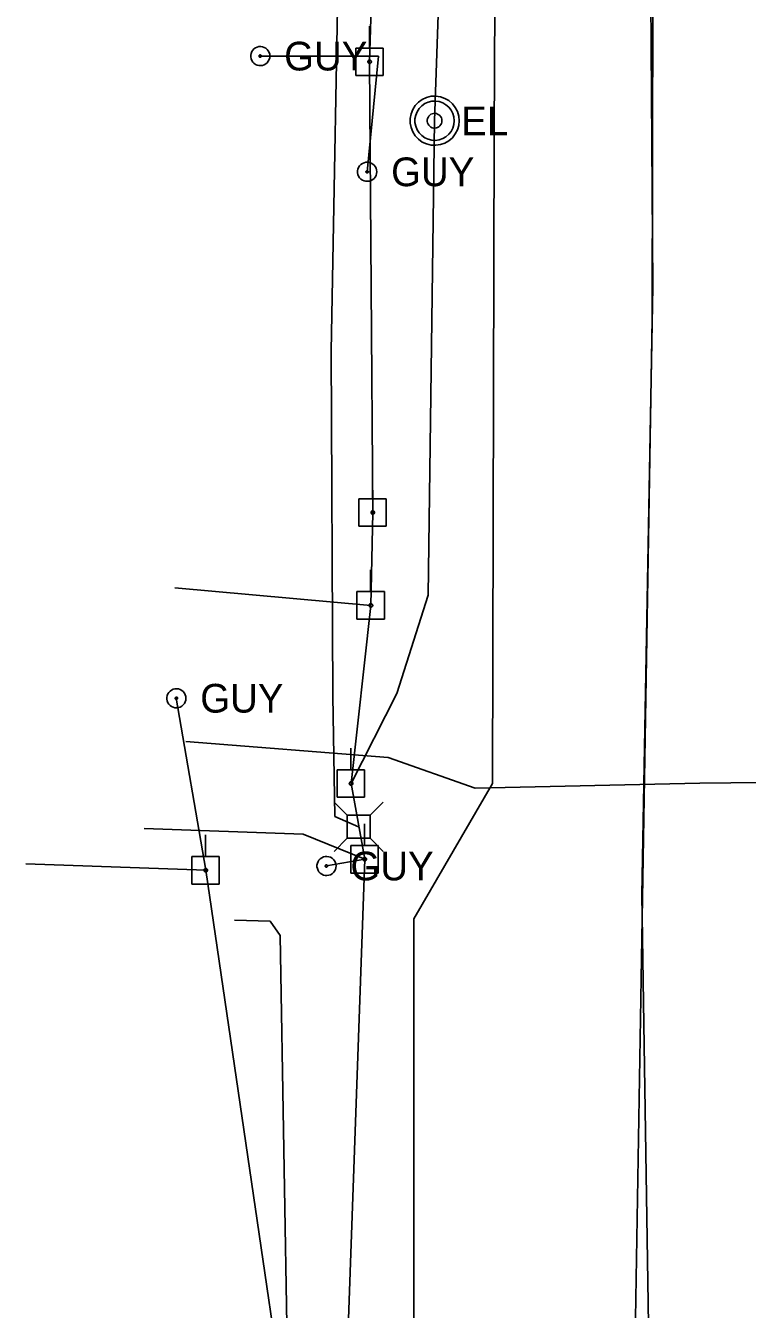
# Model space of a CAD drawing. Extents: x 600849 to 606371, y 330010 to 403088.
# Drawn here: x 601974.2 to 602071, y 363170.1 to 363342.3 of the extents above; entities that cross this region are included whole.
import ezdxf

# ---------------------------------------------------------------- set-up
doc = ezdxf.new("R2010")
doc.units = 0
for name, color, linetype in [('E_UTL_AG_Bold', 7, 'Continuous'), ('E_UTL_E', 7, 'Continuous'), ('E_UTL_E_UG', 7, 'Continuous'), ('E_UTL_EGuyWire', 7, 'Continuous'), ('E_UTL_EPowerPole', 7, 'Continuous'), ('E_UTL_FO_UG', 7, 'Continuous'), ('E_UTL_G_UG', 7, 'Continuous'), ('E_UTL_Overhead', 7, 'Continuous'), ('E_UTL_T_UG', 7, 'Continuous'), ('E_UTL_W_UG', 7, 'Continuous')]:
    doc.layers.add(name, color=color, linetype=linetype)

msp = doc.modelspace()

# ---------------------------------------------------------------- linework, layer by layer
at = {"layer": 'E_UTL_AG_Bold'}
for points in [[(602017.34, 363236.37), (602015.59, 363238.12)], [(602020.43, 363236.37), (602022.19, 363238.12)], [(602020.43, 363236.37), (602017.34, 363236.37)], [(602017.34, 363236.37), (602017.34, 363233.28)], [(602020.43, 363233.28), (602020.43, 363236.37)], [(602017.34, 363233.28), (602015.59, 363231.52)], [(602017.34, 363233.28), (602020.43, 363233.28)], [(602020.43, 363233.28), (602022.19, 363231.52)]]:
    msp.add_lwpolyline(points, dxfattribs=at)
at = {"layer": 'E_UTL_E'}
for points in [[(602032.37, 363329.51), (602032.31, 363330.14), (602032.14, 363330.74), (602031.85, 363331.29), (602031.46, 363331.79), (602030.99, 363332.2), (602030.44, 363332.51), (602029.85, 363332.72), (602029.23, 363332.81), (602028.6, 363332.78), (602027.99, 363332.63), (602027.42, 363332.37), (602026.91, 363332), (602026.48, 363331.55), (602026.14, 363331.02), (602025.91, 363330.44), (602025.79, 363329.82), (602025.79, 363329.2), (602025.91, 363328.58), (602026.14, 363328), (602026.48, 363327.47), (602026.91, 363327.02), (602027.42, 363326.65), (602027.99, 363326.39), (602028.6, 363326.24), (602029.23, 363326.21), (602029.85, 363326.3), (602030.44, 363326.51), (602030.99, 363326.82), (602031.46, 363327.23), (602031.85, 363327.73), (602032.14, 363328.28), (602032.31, 363328.89), (602032.37, 363329.51)], [(602032.37, 363329.51), (602032.31, 363330.14), (602032.14, 363330.74), (602031.85, 363331.29), (602031.46, 363331.79), (602030.99, 363332.2), (602030.44, 363332.51), (602029.85, 363332.72), (602029.23, 363332.81), (602028.6, 363332.78), (602027.99, 363332.63), (602027.42, 363332.37), (602026.91, 363332), (602026.48, 363331.55), (602026.14, 363331.02), (602025.91, 363330.44), (602025.79, 363329.82), (602025.79, 363329.2), (602025.91, 363328.58), (602026.14, 363328), (602026.48, 363327.47), (602026.91, 363327.02), (602027.42, 363326.65), (602027.99, 363326.39), (602028.6, 363326.24), (602029.23, 363326.21), (602029.85, 363326.3), (602030.44, 363326.51), (602030.99, 363326.82), (602031.46, 363327.23), (602031.85, 363327.73), (602032.14, 363328.28), (602032.31, 363328.89), (602032.37, 363329.51)], [(602031.71, 363329.51), (602031.66, 363330.01), (602031.52, 363330.49), (602031.29, 363330.94), (602030.98, 363331.33), (602030.6, 363331.66), (602030.17, 363331.91), (602029.69, 363332.08), (602029.2, 363332.15), (602028.7, 363332.12), (602028.21, 363332.01), (602027.75, 363331.8), (602027.34, 363331.51), (602027, 363331.14), (602026.73, 363330.72), (602026.54, 363330.25), (602026.44, 363329.76), (602026.44, 363329.26), (602026.54, 363328.77), (602026.73, 363328.3), (602027, 363327.88), (602027.34, 363327.52), (602027.75, 363327.22), (602028.21, 363327.02), (602028.7, 363326.9), (602029.2, 363326.87), (602029.69, 363326.94), (602030.17, 363327.11), (602030.6, 363327.36), (602030.98, 363327.69), (602031.29, 363328.08), (602031.52, 363328.53), (602031.66, 363329.01), (602031.71, 363329.51)], [(602031.71, 363329.51), (602031.66, 363330.01), (602031.52, 363330.49), (602031.29, 363330.94), (602030.98, 363331.33), (602030.6, 363331.66), (602030.17, 363331.91), (602029.69, 363332.08), (602029.2, 363332.15), (602028.7, 363332.12), (602028.21, 363332.01), (602027.75, 363331.8), (602027.34, 363331.51), (602027, 363331.14), (602026.73, 363330.72), (602026.54, 363330.25), (602026.44, 363329.76), (602026.44, 363329.26), (602026.54, 363328.77), (602026.73, 363328.3), (602027, 363327.88), (602027.34, 363327.52), (602027.75, 363327.22), (602028.21, 363327.02), (602028.7, 363326.9), (602029.2, 363326.87), (602029.69, 363326.94), (602030.17, 363327.11), (602030.6, 363327.36), (602030.98, 363327.69), (602031.29, 363328.08), (602031.52, 363328.53), (602031.66, 363329.01), (602031.71, 363329.51)], [(602030.06, 363329.51), (602030.04, 363329.7), (602029.99, 363329.88), (602029.9, 363330.05), (602029.79, 363330.19), (602029.65, 363330.32), (602029.48, 363330.41), (602029.31, 363330.47), (602029.12, 363330.5), (602028.93, 363330.49), (602028.75, 363330.45), (602028.58, 363330.37), (602028.42, 363330.26), (602028.29, 363330.12), (602028.19, 363329.96), (602028.12, 363329.79), (602028.09, 363329.6), (602028.09, 363329.42), (602028.12, 363329.23), (602028.19, 363329.06), (602028.29, 363328.9), (602028.42, 363328.76), (602028.58, 363328.65), (602028.75, 363328.57), (602028.93, 363328.53), (602029.12, 363328.52), (602029.31, 363328.55), (602029.48, 363328.61), (602029.65, 363328.7), (602029.79, 363328.83), (602029.9, 363328.98), (602029.99, 363329.14), (602030.04, 363329.32), (602030.06, 363329.51)], [(602030.06, 363329.51), (602030.04, 363329.7), (602029.99, 363329.88), (602029.9, 363330.05), (602029.79, 363330.19), (602029.65, 363330.32), (602029.48, 363330.41), (602029.31, 363330.47), (602029.12, 363330.5), (602028.93, 363330.49), (602028.75, 363330.45), (602028.58, 363330.37), (602028.42, 363330.26), (602028.29, 363330.12), (602028.19, 363329.96), (602028.12, 363329.79), (602028.09, 363329.6), (602028.09, 363329.42), (602028.12, 363329.23), (602028.19, 363329.06), (602028.29, 363328.9), (602028.42, 363328.76), (602028.58, 363328.65), (602028.75, 363328.57), (602028.93, 363328.53), (602029.12, 363328.52), (602029.31, 363328.55), (602029.48, 363328.61), (602029.65, 363328.7), (602029.79, 363328.83), (602029.9, 363328.98), (602029.99, 363329.14), (602030.04, 363329.32), (602030.06, 363329.51)]]:
    msp.add_lwpolyline(points, dxfattribs=at)
at = {"layer": 'E_UTL_E_UG'}
for points in [[(602017.88, 363240.62), (602024.02, 363252.67), (602028.22, 363265.9), (602029.07, 363329.51), (602029.82, 363351.47)], [(601994.25, 363266.87), (602020.53, 363264.51)], [(601995.7, 363246.24), (602022.86, 363244.13), (602034.53, 363240.01), (602064.62, 363240.65)], [(602064.62, 363240.65), (602077.04, 363240.79), (602122.49, 363240.72)], [(601990.15, 363234.58), (602011.47, 363233.83), (602019.7, 363230.46)]]:
    msp.add_lwpolyline(points, dxfattribs=at)
at = {"layer": 'E_UTL_EGuyWire'}
for p, q in [((602005.69, 363338.18), (602021.57, 363338.15)), ((602021.57, 363338.15), (602020.03, 363322.66)), ((601994.44, 363252.05), (601998.39, 363228.99)), ((602014.58, 363229.56), (602019.7, 363230.46))]:
    msp.add_line(p, q, dxfattribs=at)
for points in [[(602006.98, 363338.18), (602006.96, 363338.42), (602006.89, 363338.65), (602006.77, 363338.87), (602006.62, 363339.06), (602006.44, 363339.22), (602006.23, 363339.34), (602006, 363339.42), (602005.76, 363339.46), (602005.51, 363339.45), (602005.28, 363339.39), (602005.05, 363339.29), (602004.85, 363339.15), (602004.69, 363338.97), (602004.55, 363338.77), (602004.46, 363338.54), (602004.42, 363338.3), (602004.42, 363338.06), (602004.46, 363337.82), (602004.55, 363337.59), (602004.69, 363337.38), (602004.85, 363337.21), (602005.05, 363337.07), (602005.28, 363336.96), (602005.51, 363336.91), (602005.76, 363336.9), (602006, 363336.93), (602006.23, 363337.01), (602006.44, 363337.13), (602006.62, 363337.29), (602006.77, 363337.48), (602006.89, 363337.7), (602006.96, 363337.93), (602006.98, 363338.18)], [(602005.86, 363338.18), (602005.85, 363338.21), (602005.84, 363338.24), (602005.83, 363338.26), (602005.81, 363338.29), (602005.79, 363338.31), (602005.76, 363338.32), (602005.73, 363338.33), (602005.7, 363338.34), (602005.67, 363338.34), (602005.64, 363338.33), (602005.61, 363338.32), (602005.59, 363338.3), (602005.57, 363338.28), (602005.55, 363338.25), (602005.54, 363338.22), (602005.54, 363338.19), (602005.54, 363338.16), (602005.54, 363338.13), (602005.55, 363338.1), (602005.57, 363338.08), (602005.59, 363338.06), (602005.61, 363338.04), (602005.64, 363338.03), (602005.67, 363338.02), (602005.7, 363338.02), (602005.73, 363338.02), (602005.76, 363338.03), (602005.79, 363338.05), (602005.81, 363338.07), (602005.83, 363338.09), (602005.84, 363338.12), (602005.85, 363338.15), (602005.86, 363338.18)], [(602021.31, 363322.66), (602021.29, 363322.9), (602021.22, 363323.14), (602021.11, 363323.35), (602020.96, 363323.54), (602020.77, 363323.7), (602020.56, 363323.83), (602020.33, 363323.91), (602020.09, 363323.94), (602019.85, 363323.93), (602019.61, 363323.87), (602019.39, 363323.77), (602019.19, 363323.63), (602019.02, 363323.45), (602018.89, 363323.25), (602018.8, 363323.02), (602018.75, 363322.78), (602018.75, 363322.54), (602018.8, 363322.3), (602018.89, 363322.07), (602019.02, 363321.87), (602019.19, 363321.69), (602019.39, 363321.55), (602019.61, 363321.45), (602019.85, 363321.39), (602020.09, 363321.38), (602020.33, 363321.41), (602020.56, 363321.49), (602020.77, 363321.61), (602020.96, 363321.77), (602021.11, 363321.96), (602021.22, 363322.18), (602021.29, 363322.42), (602021.31, 363322.66)], [(602020.19, 363322.66), (602020.19, 363322.69), (602020.18, 363322.72), (602020.16, 363322.75), (602020.14, 363322.77), (602020.12, 363322.79), (602020.09, 363322.8), (602020.07, 363322.81), (602020.04, 363322.82), (602020.01, 363322.82), (602019.98, 363322.81), (602019.95, 363322.8), (602019.92, 363322.78), (602019.9, 363322.76), (602019.89, 363322.73), (602019.87, 363322.7), (602019.87, 363322.67), (602019.87, 363322.64), (602019.87, 363322.61), (602019.89, 363322.58), (602019.9, 363322.56), (602019.92, 363322.54), (602019.95, 363322.52), (602019.98, 363322.51), (602020.01, 363322.5), (602020.04, 363322.5), (602020.07, 363322.5), (602020.09, 363322.51), (602020.12, 363322.53), (602020.14, 363322.55), (602020.16, 363322.57), (602020.18, 363322.6), (602020.19, 363322.63), (602020.19, 363322.66)], [(601995.73, 363252.05), (601995.7, 363252.29), (601995.63, 363252.53), (601995.52, 363252.75), (601995.37, 363252.94), (601995.19, 363253.1), (601994.98, 363253.22), (601994.75, 363253.3), (601994.5, 363253.33), (601994.26, 363253.32), (601994.02, 363253.26), (601993.8, 363253.16), (601993.6, 363253.02), (601993.43, 363252.84), (601993.3, 363252.64), (601993.21, 363252.41), (601993.17, 363252.17), (601993.17, 363251.93), (601993.21, 363251.69), (601993.3, 363251.46), (601993.43, 363251.26), (601993.6, 363251.08), (601993.8, 363250.94), (601994.02, 363250.84), (601994.26, 363250.78), (601994.5, 363250.77), (601994.75, 363250.8), (601994.98, 363250.88), (601995.19, 363251.01), (601995.37, 363251.17), (601995.52, 363251.36), (601995.63, 363251.57), (601995.7, 363251.81), (601995.73, 363252.05)], [(601994.6, 363252.05), (601994.6, 363252.08), (601994.59, 363252.11), (601994.58, 363252.14), (601994.56, 363252.16), (601994.54, 363252.18), (601994.51, 363252.2), (601994.48, 363252.21), (601994.45, 363252.21), (601994.42, 363252.21), (601994.39, 363252.2), (601994.36, 363252.19), (601994.34, 363252.17), (601994.32, 363252.15), (601994.3, 363252.13), (601994.29, 363252.1), (601994.28, 363252.07), (601994.28, 363252.04), (601994.29, 363252.01), (601994.3, 363251.98), (601994.32, 363251.95), (601994.34, 363251.93), (601994.36, 363251.91), (601994.39, 363251.9), (601994.42, 363251.89), (601994.45, 363251.89), (601994.48, 363251.9), (601994.51, 363251.91), (601994.54, 363251.92), (601994.56, 363251.94), (601994.58, 363251.96), (601994.59, 363251.99), (601994.6, 363252.02), (601994.6, 363252.05)], [(602015.86, 363229.56), (602015.84, 363229.8), (602015.77, 363230.03), (602015.66, 363230.25), (602015.51, 363230.44), (602015.32, 363230.6), (602015.11, 363230.72), (602014.88, 363230.8), (602014.64, 363230.84), (602014.4, 363230.83), (602014.16, 363230.77), (602013.94, 363230.67), (602013.74, 363230.53), (602013.57, 363230.35), (602013.44, 363230.15), (602013.35, 363229.92), (602013.3, 363229.68), (602013.3, 363229.44), (602013.35, 363229.2), (602013.44, 363228.97), (602013.57, 363228.76), (602013.74, 363228.59), (602013.94, 363228.45), (602014.16, 363228.34), (602014.4, 363228.29), (602014.64, 363228.28), (602014.88, 363228.31), (602015.11, 363228.39), (602015.32, 363228.51), (602015.51, 363228.67), (602015.66, 363228.86), (602015.77, 363229.08), (602015.84, 363229.31), (602015.86, 363229.56)], [(602014.74, 363229.56), (602014.74, 363229.59), (602014.73, 363229.62), (602014.71, 363229.64), (602014.69, 363229.67), (602014.67, 363229.69), (602014.64, 363229.7), (602014.62, 363229.71), (602014.59, 363229.72), (602014.56, 363229.72), (602014.53, 363229.71), (602014.5, 363229.7), (602014.47, 363229.68), (602014.45, 363229.66), (602014.44, 363229.63), (602014.42, 363229.6), (602014.42, 363229.57), (602014.42, 363229.54), (602014.42, 363229.51), (602014.44, 363229.48), (602014.45, 363229.46), (602014.47, 363229.44), (602014.5, 363229.42), (602014.53, 363229.41), (602014.56, 363229.4), (602014.59, 363229.4), (602014.62, 363229.4), (602014.64, 363229.41), (602014.67, 363229.43), (602014.69, 363229.45), (602014.71, 363229.47), (602014.73, 363229.5), (602014.74, 363229.53), (602014.74, 363229.56)]]:
    msp.add_lwpolyline(points, dxfattribs=at)
at = {"layer": 'E_UTL_EPowerPole'}
for points in [[(602020.33, 363339.26), (602020.33, 363342.17)], [(602022.17, 363339.26), (602018.49, 363339.26)], [(602018.49, 363339.26), (602018.49, 363335.57)], [(602022.17, 363335.57), (602022.17, 363339.26)], [(602020.6, 363337.42), (602020.6, 363337.47), (602020.58, 363337.51), (602020.56, 363337.55), (602020.53, 363337.59), (602020.5, 363337.62), (602020.46, 363337.64), (602020.42, 363337.65), (602020.37, 363337.66), (602020.33, 363337.66), (602020.28, 363337.65), (602020.24, 363337.63), (602020.21, 363337.6), (602020.17, 363337.57), (602020.15, 363337.53), (602020.13, 363337.49), (602020.12, 363337.44), (602020.12, 363337.4), (602020.13, 363337.35), (602020.15, 363337.31), (602020.17, 363337.27), (602020.21, 363337.24), (602020.24, 363337.21), (602020.28, 363337.2), (602020.33, 363337.19), (602020.37, 363337.18), (602020.42, 363337.19), (602020.46, 363337.2), (602020.5, 363337.23), (602020.53, 363337.26), (602020.56, 363337.29), (602020.58, 363337.33), (602020.6, 363337.38), (602020.6, 363337.42)], [(602018.49, 363335.57), (602022.17, 363335.57)], [(602020.76, 363278.81), (602020.76, 363281.72)], [(602022.6, 363278.81), (602018.92, 363278.81)], [(602018.92, 363278.81), (602018.92, 363275.12)], [(602021.03, 363276.96), (602021.03, 363277.01), (602021.01, 363277.05), (602020.99, 363277.09), (602020.96, 363277.13), (602020.93, 363277.16), (602020.89, 363277.18), (602020.85, 363277.2), (602020.8, 363277.2), (602020.76, 363277.2), (602020.71, 363277.19), (602020.67, 363277.17), (602020.63, 363277.14), (602020.6, 363277.11), (602020.58, 363277.07), (602020.56, 363277.03), (602020.55, 363276.99), (602020.55, 363276.94), (602020.56, 363276.9), (602020.58, 363276.86), (602020.6, 363276.82), (602020.63, 363276.78), (602020.67, 363276.76), (602020.71, 363276.74), (602020.76, 363276.73), (602020.8, 363276.73), (602020.85, 363276.73), (602020.89, 363276.75), (602020.93, 363276.77), (602020.96, 363276.8), (602020.99, 363276.84), (602021.01, 363276.88), (602021.03, 363276.92), (602021.03, 363276.96)], [(602022.6, 363275.12), (602022.6, 363278.81)], [(602018.92, 363275.12), (602022.6, 363275.12)], [(602020.5, 363266.35), (602020.5, 363269.26)], [(602022.34, 363266.35), (602018.66, 363266.35)], [(602018.66, 363266.35), (602018.66, 363262.66)], [(602022.34, 363262.66), (602022.34, 363266.35)], [(602020.77, 363264.51), (602020.77, 363264.56), (602020.75, 363264.6), (602020.73, 363264.64), (602020.71, 363264.68), (602020.67, 363264.71), (602020.63, 363264.73), (602020.59, 363264.74), (602020.54, 363264.75), (602020.5, 363264.75), (602020.46, 363264.74), (602020.41, 363264.72), (602020.38, 363264.69), (602020.35, 363264.66), (602020.32, 363264.62), (602020.3, 363264.58), (602020.3, 363264.54), (602020.3, 363264.49), (602020.3, 363264.45), (602020.32, 363264.4), (602020.35, 363264.36), (602020.38, 363264.33), (602020.41, 363264.31), (602020.46, 363264.29), (602020.5, 363264.28), (602020.54, 363264.27), (602020.59, 363264.28), (602020.63, 363264.3), (602020.67, 363264.32), (602020.71, 363264.35), (602020.73, 363264.38), (602020.75, 363264.42), (602020.77, 363264.47), (602020.77, 363264.51)], [(602018.66, 363262.66), (602022.34, 363262.66)], [(602017.85, 363242.47), (602017.85, 363245.37)], [(602019.69, 363242.47), (602016, 363242.47)], [(602016, 363242.47), (602016, 363238.77)], [(602019.69, 363238.77), (602019.69, 363242.47)], [(602018.12, 363240.62), (602018.11, 363240.67), (602018.1, 363240.71), (602018.08, 363240.75), (602018.05, 363240.79), (602018.02, 363240.82), (602017.98, 363240.84), (602017.94, 363240.85), (602017.89, 363240.86), (602017.85, 363240.86), (602017.8, 363240.85), (602017.76, 363240.83), (602017.72, 363240.8), (602017.69, 363240.77), (602017.67, 363240.73), (602017.65, 363240.69), (602017.64, 363240.65), (602017.64, 363240.6), (602017.65, 363240.56), (602017.67, 363240.51), (602017.69, 363240.47), (602017.72, 363240.44), (602017.76, 363240.42), (602017.8, 363240.4), (602017.85, 363240.39), (602017.89, 363240.38), (602017.94, 363240.39), (602017.98, 363240.41), (602018.02, 363240.43), (602018.05, 363240.46), (602018.08, 363240.49), (602018.1, 363240.53), (602018.11, 363240.58), (602018.12, 363240.62)], [(602016, 363238.77), (602019.69, 363238.77)], [(602019.67, 363232.31), (602019.67, 363235.21)], [(601998.35, 363230.83), (601998.35, 363233.74)], [(602000.2, 363230.83), (601996.51, 363230.83)], [(601996.51, 363230.83), (601996.51, 363227.14)], [(602000.2, 363227.14), (602000.2, 363230.83)], [(602021.51, 363232.31), (602017.82, 363232.31)], [(602017.82, 363232.31), (602017.82, 363228.61)], [(602019.94, 363230.46), (602019.93, 363230.51), (602019.92, 363230.55), (602019.9, 363230.59), (602019.87, 363230.63), (602019.84, 363230.66), (602019.8, 363230.68), (602019.76, 363230.7), (602019.71, 363230.7), (602019.67, 363230.7), (602019.62, 363230.69), (602019.58, 363230.67), (602019.54, 363230.64), (602019.51, 363230.61), (602019.49, 363230.57), (602019.47, 363230.53), (602019.46, 363230.49), (602019.46, 363230.44), (602019.47, 363230.4), (602019.49, 363230.35), (602019.51, 363230.32), (602019.54, 363230.28), (602019.58, 363230.26), (602019.62, 363230.24), (602019.67, 363230.23), (602019.71, 363230.23), (602019.76, 363230.23), (602019.8, 363230.25), (602019.84, 363230.27), (602019.87, 363230.3), (602019.9, 363230.33), (602019.92, 363230.37), (602019.93, 363230.42), (602019.94, 363230.46)], [(602021.51, 363228.61), (602021.51, 363232.31)], [(601998.62, 363228.99), (601998.62, 363229.03), (601998.61, 363229.08), (601998.59, 363229.12), (601998.56, 363229.15), (601998.52, 363229.18), (601998.48, 363229.2), (601998.44, 363229.22), (601998.4, 363229.23), (601998.35, 363229.22), (601998.31, 363229.21), (601998.27, 363229.19), (601998.23, 363229.17), (601998.2, 363229.13), (601998.17, 363229.1), (601998.16, 363229.05), (601998.15, 363229.01), (601998.15, 363228.96), (601998.16, 363228.92), (601998.17, 363228.88), (601998.2, 363228.84), (601998.23, 363228.81), (601998.27, 363228.78), (601998.31, 363228.76), (601998.35, 363228.75), (601998.4, 363228.75), (601998.44, 363228.76), (601998.48, 363228.77), (601998.52, 363228.79), (601998.56, 363228.82), (601998.59, 363228.86), (601998.61, 363228.9), (601998.62, 363228.94), (601998.62, 363228.99)], [(602017.82, 363228.61), (602021.51, 363228.61)], [(601996.51, 363227.14), (602000.2, 363227.14)]]:
    msp.add_lwpolyline(points, dxfattribs=at)
at = {"layer": 'E_UTL_FO_UG'}
for points in [[(602018.89, 363234.82), (602015.7, 363236.2), (602015.45, 363252.39), (602015.2, 363298.62), (602016.31, 363359.18), (602016.36, 363412.87), (602014.83, 363477.07), (602015, 363510.18), (602016.42, 363534.87), (602015.4, 363618.31), (602014.6, 363656.31), (602023.02, 363665.48), (602021.53, 363667.01), (602024.62, 363721.06), (602024.12, 363803.03), (602022.89, 363819.62), (602023.54, 363821), (602021.77, 363822.04), (602014.54, 363832.84), (602015.06, 363873.42), (602017.07, 363970.24)], [(602007.18, 362835.82), (602006.24, 362851.53), (602006.32, 362878.49), (602006.27, 362928.48), (602006.5, 362977.17), (602007.5, 363018.45), (602007.92, 363065.21), (602008.02, 363103.77), (602008.5, 363151.24), (602009.04, 363157.66), (602009.37, 363162.84), (602008.36, 363220.25), (602007.02, 363222.14), (602002.26, 363222.29)]]:
    msp.add_lwpolyline(points, dxfattribs=at)
at = {"layer": 'E_UTL_G_UG'}
msp.add_lwpolyline([(602004.29, 362646.67), (602014.22, 362646.95), (602047.56, 362645.82), (602053.75, 362646.16), (602056.03, 362692.23), (602056.95, 362724.99), (602056.77, 362762.67), (602056.05, 362800.79), (602055.99, 362834.8), (602056.06, 362876.36), (602055.83, 362890.92), (602056.92, 362951.2), (602057.05, 363044.4), (602058.4, 363124.81), (602056.87, 363225.7), (602058.32, 363307.21), (602057.83, 363378.17), (602058.44, 363413.06), (602057.66, 363422.89), (602056.39, 363468.6)], dxfattribs=at)
at = {"layer": 'E_UTL_Overhead'}
for points in [[(602014.48, 362518.11), (602015.76, 362635.51), (602015.72, 362824.59), (602019.86, 363008.4), (602015.51, 363112.13), (602019.7, 363230.46), (602017.88, 363240.62), (602020.53, 363264.51), (602020.79, 363276.96), (602020.36, 363337.42), (602022.05, 363392.76), (602020.76, 363497.69), (602023.02, 363665.48), (602022.89, 363819.62), (602023.8, 363946.92), (602023.98, 364037.98)], [(602015.51, 363112.13), (601998.39, 363228.99), (601974.25, 363229.87)]]:
    msp.add_lwpolyline(points, dxfattribs=at)
at = {"layer": 'E_UTL_T_UG'}
msp.add_lwpolyline([(602029, 361187.95), (602030.09, 361332.68), (602030.32, 361479.32), (602031.6, 361623.57), (602034.81, 361758.94), (602039.97, 361895.46), (602038.92, 362037.46), (602039.07, 362150.46), (602039.52, 362213.37), (602040.11, 362261.56), (602042.13, 362282.82), (602042.8, 362315.54), (602044.04, 362453.27), (602044.88, 362483.99), (602046.05, 362603.33), (602046.4, 362728.45), (602052.99, 362867.92), (602054.63, 363014.99), (602055.87, 363161.76), (602058.26, 363302.99), (602058.58, 363452.58), (602055.9, 363653.18), (602056.25, 363696.56), (602056.95, 363843.75)], dxfattribs=at)
at = {"layer": 'E_UTL_W_UG'}
msp.add_lwpolyline([(602024.75, 362534.97), (602022.93, 362612.44), (602022.71, 362631.34), (602024.62, 362680.9), (602025.4, 362759.12), (602024.46, 362761.14), (602022.38, 362765.64), (602021.57, 362768.31), (602021.06, 362801.51), (602021.18, 362802.42), (602023.65, 362891.69), (602026.27, 363142.63), (602026.3, 363222.46), (602036.83, 363240.6), (602037.08, 363327.83), (602037.22, 363362.53)], dxfattribs=at)

# ---------------------------------------------------------------- texts
at = {"layer": 'E_UTL_E'}
msp.add_text('EL', height=3.849, dxfattribs=at).set_placement((602032.64, 363327.56))
msp.add_text('EL', height=3.849, dxfattribs=at).set_placement((602032.64, 363327.56))
at = {"layer": 'E_UTL_EGuyWire'}
for p in [(602008.9, 363336.25), (602023.24, 363320.73), (601997.65, 363250.13), (602017.79, 363227.63)]:
    msp.add_text('GUY', height=3.85, dxfattribs=at).set_placement(p)

doc.saveas('drawing.dxf')
